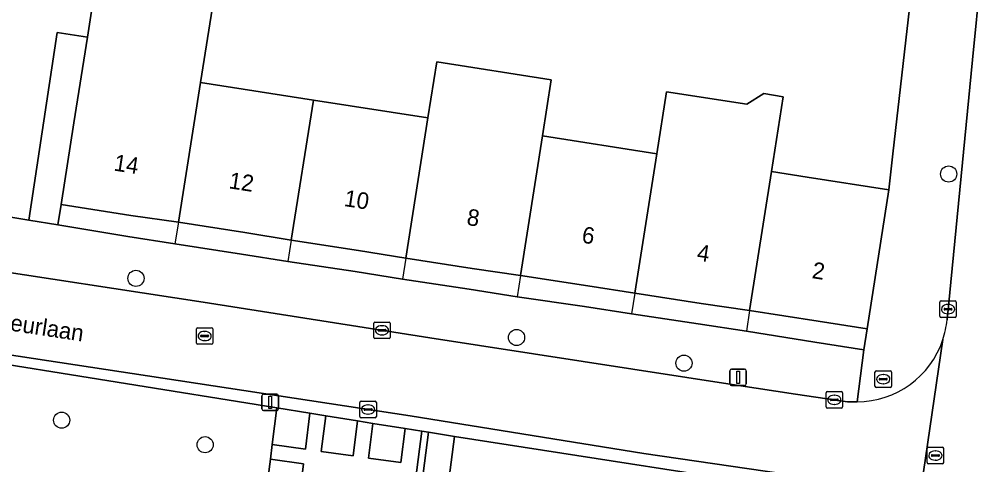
# Model space of a CAD drawing. Extents: x 161483 to 162250, y 379484 to 380833.
# Drawn here: x 162149.7 to 162207.5, y 380534.9 to 380561.9 of the extents above; entities that cross this region are included whole.
import ezdxf

# ---------------------------------------------------------------- set-up
doc = ezdxf.new("R2010")
doc.units = 0
for name, color, linetype in [('IMGEO_Boom', 7, 'Continuous'), ('IMGEO_Brandkraan', 7, 'Continuous'), ('IMGEO_Erf', 7, 'Continuous'), ('IMGEO_Groenvoorziening', 7, 'Continuous'), ('IMGEO_Haag', 7, 'Continuous'), ('IMGEO_Hek', 7, 'Continuous'), ('IMGEO_Kolk', 7, 'Continuous'), ('IMGEO_Lichtmast', 7, 'Continuous'), ('IMGEO_Muur', 7, 'Continuous'), ('IMGEO_Openbare_ruimte_label', 7, 'Continuous'), ('IMGEO_Pand', 7, 'Continuous'), ('IMGEO_Pand_nummerreeks', 7, 'Continuous'), ('IMGEO_Rijbaan_lokaal_open', 7, 'Continuous'), ('IMGEO_Rioolput', 7, 'Continuous'), ('IMGEO_Voetpad_open', 7, 'Continuous')]:
    doc.layers.add(name, color=color, linetype=linetype)

msp = doc.modelspace()

# ---------------------------------------------------------------- linework, layer by layer
at = {"layer": 'IMGEO_Boom'}
for centre in [(162205.974, 380552.535), (162156.744, 380546.216), (162179.8, 380542.635), (162189.939, 380541.079), (162152.243, 380537.627), (162160.934, 380536.141)]:
    msp.add_circle(centre, 0.489, dxfattribs=at)
at = {"layer": 'IMGEO_Brandkraan'}
for p, q in [((162201.511, 380539.687), (162201.511, 380540.539)), ((162201.586, 380540.613), (162202.438, 380540.613)), ((162202.512, 380540.539), (162202.512, 380539.687)), ((162201.77, 380540.107), (162201.77, 380540.119)), ((162202.208, 380540.07), (162201.81, 380540.07)), ((162201.813, 380540.156), (162202.211, 380540.156)), ((162202.022, 380539.833), (162201.997, 380539.833)), ((162201.999, 380540.393), (162202.024, 380540.393)), ((162202.254, 380540.119), (162202.254, 380540.107)), ((162202.438, 380539.613), (162201.586, 380539.613))]:
    msp.add_line(p, q, dxfattribs=at)
for points in [[(162201.511, 380539.687), (162201.511, 380540.539)], [(162201.586, 380540.613), (162202.438, 380540.613)], [(162202.512, 380540.539), (162202.512, 380539.687)], [(162202.438, 380539.613), (162201.586, 380539.613)]]:
    msp.add_lwpolyline(points, dxfattribs=at)
for centre, radius, start, end in [((162201.588, 380540.537), 0.0765, 91.55205, 178.44795), ((162201.588, 380540.537), 0.0765, 91.55205, 178.44795), ((162202.436, 380540.537), 0.0765, 1.55205, 88.44795), ((162202.436, 380540.537), 0.0765, 1.55205, 88.44795), ((162201.81, 380540.116), 0.0403, 85.87752, 175.75265), ((162201.807, 380540.106), 0.0366, 178.93798, 274.71019), ((162202.211, 380540.113), 0.043, 264.86636, 352.45326), ((162202.215, 380540.118), 0.0386, 1.73085, 96.63898), ((162201.588, 380539.689), 0.0765, 181.55205, 268.44795), ((162201.588, 380539.689), 0.0765, 181.55205, 268.44795), ((162202.436, 380539.689), 0.0765, 271.55205, 358.44795), ((162202.436, 380539.689), 0.0765, 271.55205, 358.44795)]:
    msp.add_arc(centre, radius, start, end, dxfattribs=at)
for centre, major_axis, ratio, start_param, end_param in [((162201.998, 380540.113), (-0.387, 0.002), 0.722429, 4.712389, 7.853982), ((162202.023, 380540.113), (-0.39, 0.002), 0.717154, 1.570796, 4.712389)]:
    msp.add_ellipse(centre, major_axis=major_axis, ratio=ratio, start_param=start_param, end_param=end_param, dxfattribs=at)
at = {"layer": 'IMGEO_Erf'}
msp.add_lwpolyline([(162146.585, 380550.348), (162150.266, 380549.742), (162151.977, 380561.106), (162153.801, 380560.821), (162154.318, 380564.132), (162161.433, 380563.022), (162160.652, 380558.083), (162167.492, 380557.015), (162174.435, 380555.931), (162174.973, 380559.337), (162181.903, 380558.242), (162181.368, 380554.848), (162188.299, 380553.766), (162188.886, 380557.523), (162193.753, 380556.763), (162194.77, 380557.404), (162195.955, 380557.218), (162195.247, 380552.681), (162197.403, 380552.344), (162202.343, 380551.572), (162202.593, 380553.758), (162203.763, 380564.02), (162204.005, 380567.147)], dxfattribs=at)
msp.add_lwpolyline([(162184.113, 380545.762), (162180.036, 380546.398), (162177.117, 380546.817), (162173.094, 380547.445), (162170.229, 380547.902), (162166.154, 380548.538), (162163.333, 380548.984), (162159.313, 380549.611), (162156.442, 380550.025), (162152.218, 380550.685), (162152.015, 380549.454), (162156.244, 380548.758), (162159.11, 380548.31), (162163.131, 380547.684), (162165.952, 380547.243), (162170.029, 380546.623), (162172.895, 380546.175), (162176.921, 380545.559), (162179.834, 380545.105), (162183.917, 380544.51), (162186.769, 380544.065), (162190.797, 380543.47), (162193.722, 380543.013), (162197.869, 380542.347), (162200.83, 380541.885), (162201.03, 380543.166), (162198.069, 380543.628), (162193.919, 380544.276), (162190.987, 380544.688), (162186.965, 380545.316)], close=True, dxfattribs=at)
at = {"layer": 'IMGEO_Groenvoorziening'}
for points in [[(162164.208, 380529.798), (162164.318, 380530.68), (162164.549, 380532.541), (162164.659, 380533.422), (162164.888, 380535.264), (162164.998, 380536.145), (162165.275, 380538.37), (162165.166, 380538.388), (162136.489, 380542.998), (162135.924, 380538.962), (162135.493, 380535.894), (162137.203, 380535.639), (162149.365, 380533.826), (162148.178, 380524.899), (162134.092, 380527), (162127.547, 380527.948), (162126.557, 380528.091), (162118.593, 380529.245), (162117.665, 380523.128), (162117.395, 380521.351)], [(162199.443, 380532.997), (162176.036, 380536.635), (162172.993, 380513.153), (162184.522, 380511.837), (162196.998, 380510.509)]]:
    msp.add_lwpolyline(points, dxfattribs=at)
for points in [[(162164.998, 380536.145), (162167.008, 380535.867), (162167.28, 380538.048), (162165.275, 380538.37)], [(162168.237, 380537.894), (162167.967, 380535.734), (162169.91, 380535.464), (162170.173, 380537.582)], [(162171.101, 380537.433), (162170.84, 380535.334), (162172.79, 380535.063), (162173.046, 380537.119)], [(162171.016, 380513.382), (162171.412, 380513.334), (162171.427, 380513.45), (162174.457, 380536.894), (162174.061, 380536.956), (162171.563, 380517.616)], [(162164.659, 380533.422), (162166.67, 380533.144), (162166.899, 380534.986), (162164.888, 380535.264)]]:
    msp.add_lwpolyline(points, close=True, dxfattribs=at)
at = {"layer": 'IMGEO_Haag'}
msp.add_lwpolyline([(162171.016, 380513.382), (162171.412, 380513.334), (162171.427, 380513.45), (162174.457, 380536.894), (162174.061, 380536.956), (162171.563, 380517.616)], close=True, dxfattribs=at)
at = {"layer": 'IMGEO_Hek'}
for points in [[(162159.313, 380549.611), (162159.11, 380548.31)], [(162159.11, 380548.31), (162156.244, 380548.758)], [(162166.154, 380548.538), (162165.952, 380547.243)], [(162165.952, 380547.243), (162163.131, 380547.684)], [(162173.094, 380547.445), (162172.895, 380546.175)], [(162172.895, 380546.175), (162170.029, 380546.623)], [(162180.036, 380546.398), (162179.834, 380545.105)], [(162179.834, 380545.105), (162176.921, 380545.559)], [(162186.965, 380545.316), (162186.769, 380544.065)], [(162186.769, 380544.065), (162183.917, 380544.51)], [(162193.919, 380544.276), (162193.722, 380543.013)], [(162193.722, 380543.013), (162190.797, 380543.47)], [(162201.03, 380543.166), (162200.83, 380541.885)], [(162200.83, 380541.885), (162197.869, 380542.347)]]:
    msp.add_lwpolyline(points, dxfattribs=at)
at = {"layer": 'IMGEO_Kolk'}
for p, q in [((162205.437, 380543.928), (162205.437, 380544.78)), ((162205.512, 380544.854), (162206.364, 380544.854)), ((162205.925, 380544.634), (162205.95, 380544.634)), ((162206.438, 380544.78), (162206.438, 380543.928)), ((162205.696, 380544.348), (162205.696, 380544.36)), ((162206.134, 380544.311), (162205.736, 380544.311)), ((162205.739, 380544.397), (162206.137, 380544.397)), ((162205.948, 380544.074), (162205.923, 380544.074)), ((162206.18, 380544.36), (162206.18, 380544.348)), ((162171.149, 380542.644), (162171.149, 380543.496)), ((162171.224, 380543.57), (162172.076, 380543.57)), ((162171.637, 380543.35), (162171.662, 380543.35)), ((162172.15, 380543.496), (162172.15, 380542.644)), ((162206.364, 380543.854), (162205.512, 380543.854)), ((162171.408, 380543.064), (162171.408, 380543.076)), ((162171.846, 380543.027), (162171.448, 380543.027)), ((162171.451, 380543.113), (162171.849, 380543.113)), ((162171.66, 380542.79), (162171.635, 380542.79)), ((162171.892, 380543.076), (162171.892, 380543.064)), ((162172.076, 380542.57), (162171.224, 380542.57)), ((162198.547, 380538.434), (162198.547, 380539.286)), ((162198.622, 380539.36), (162199.474, 380539.36)), ((162199.548, 380539.286), (162199.548, 380538.434)), ((162170.305, 380537.849), (162170.305, 380538.701)), ((162170.38, 380538.775), (162171.232, 380538.775)), ((162171.306, 380538.701), (162171.306, 380537.849)), ((162198.806, 380538.854), (162198.806, 380538.866)), ((162199.244, 380538.817), (162198.846, 380538.817)), ((162198.849, 380538.903), (162199.247, 380538.903)), ((162199.035, 380539.14), (162199.06, 380539.14)), ((162199.29, 380538.866), (162199.29, 380538.854)), ((162170.564, 380538.269), (162170.564, 380538.281)), ((162171.002, 380538.232), (162170.604, 380538.232)), ((162170.607, 380538.318), (162171.005, 380538.318)), ((162170.793, 380538.555), (162170.818, 380538.555)), ((162171.048, 380538.281), (162171.048, 380538.269)), ((162199.474, 380538.36), (162198.622, 380538.36)), ((162199.058, 380538.58), (162199.033, 380538.58)), ((162171.232, 380537.775), (162170.38, 380537.775)), ((162170.816, 380537.995), (162170.791, 380537.995))]:
    msp.add_line(p, q, dxfattribs=at)
for points in [[(162205.437, 380543.928), (162205.437, 380544.78)], [(162205.512, 380544.854), (162206.364, 380544.854)], [(162206.438, 380544.78), (162206.438, 380543.928)], [(162171.149, 380542.644), (162171.149, 380543.496)], [(162171.224, 380543.57), (162172.076, 380543.57)], [(162172.15, 380543.496), (162172.15, 380542.644)], [(162206.364, 380543.854), (162205.512, 380543.854)], [(162172.076, 380542.57), (162171.224, 380542.57)], [(162198.547, 380538.434), (162198.547, 380539.286)], [(162198.622, 380539.36), (162199.474, 380539.36)], [(162199.548, 380539.286), (162199.548, 380538.434)], [(162170.305, 380537.849), (162170.305, 380538.701)], [(162170.38, 380538.775), (162171.232, 380538.775)], [(162171.306, 380538.701), (162171.306, 380537.849)], [(162199.474, 380538.36), (162198.622, 380538.36)], [(162171.232, 380537.775), (162170.38, 380537.775)]]:
    msp.add_lwpolyline(points, dxfattribs=at)
for centre, radius, start, end in [((162205.514, 380544.778), 0.0765, 91.55205, 178.44795), ((162205.514, 380544.778), 0.0765, 91.55205, 178.44795), ((162206.362, 380544.778), 0.0765, 1.55205, 88.44795), ((162206.362, 380544.778), 0.0765, 1.55205, 88.44795), ((162205.514, 380543.93), 0.0765, 181.55205, 268.44795), ((162205.514, 380543.93), 0.0765, 181.55205, 268.44795), ((162205.736, 380544.357), 0.0403, 85.87752, 175.75265), ((162205.733, 380544.347), 0.0366, 178.93798, 274.71019), ((162206.137, 380544.354), 0.043, 264.86636, 352.45326), ((162206.141, 380544.359), 0.0386, 1.73085, 96.63898), ((162206.362, 380543.93), 0.0765, 271.55205, 358.44795), ((162206.362, 380543.93), 0.0765, 271.55205, 358.44795), ((162171.226, 380543.494), 0.0765, 91.55205, 178.44795), ((162171.226, 380543.494), 0.0765, 91.55205, 178.44795), ((162172.074, 380543.494), 0.0765, 1.55205, 88.44795), ((162172.074, 380543.494), 0.0765, 1.55205, 88.44795), ((162171.448, 380543.073), 0.0403, 85.87752, 175.75265), ((162171.445, 380543.063), 0.0366, 178.93798, 274.71019), ((162171.849, 380543.07), 0.043, 264.86636, 352.45326), ((162171.853, 380543.075), 0.0386, 1.73085, 96.63898), ((162171.226, 380542.646), 0.0765, 181.55205, 268.44795), ((162171.226, 380542.646), 0.0765, 181.55205, 268.44795), ((162172.074, 380542.646), 0.0765, 271.55205, 358.44795), ((162172.074, 380542.646), 0.0765, 271.55205, 358.44795), ((162198.624, 380539.284), 0.0765, 91.55205, 178.44795), ((162198.624, 380539.284), 0.0765, 91.55205, 178.44795), ((162199.472, 380539.284), 0.0765, 1.55205, 88.44795), ((162199.472, 380539.284), 0.0765, 1.55205, 88.44795), ((162170.382, 380538.699), 0.0765, 91.55205, 178.44795), ((162170.382, 380538.699), 0.0765, 91.55205, 178.44795), ((162171.23, 380538.699), 0.0765, 1.55205, 88.44795), ((162171.23, 380538.699), 0.0765, 1.55205, 88.44795), ((162198.846, 380538.863), 0.0403, 85.87752, 175.75265), ((162198.843, 380538.853), 0.0366, 178.93798, 274.71019), ((162199.247, 380538.86), 0.043, 264.86636, 352.45326), ((162199.251, 380538.865), 0.0386, 1.73085, 96.63898), ((162170.604, 380538.278), 0.0403, 85.87752, 175.75265), ((162170.601, 380538.268), 0.0366, 178.93798, 274.71019), ((162171.005, 380538.275), 0.043, 264.86636, 352.45326), ((162171.009, 380538.28), 0.0386, 1.73085, 96.63898), ((162198.624, 380538.436), 0.0765, 181.55205, 268.44795), ((162198.624, 380538.436), 0.0765, 181.55205, 268.44795), ((162199.472, 380538.436), 0.0765, 271.55205, 358.44795), ((162199.472, 380538.436), 0.0765, 271.55205, 358.44795), ((162170.382, 380537.851), 0.0765, 181.55205, 268.44795), ((162170.382, 380537.851), 0.0765, 181.55205, 268.44795), ((162171.23, 380537.851), 0.0765, 271.55205, 358.44795), ((162171.23, 380537.851), 0.0765, 271.55205, 358.44795)]:
    msp.add_arc(centre, radius, start, end, dxfattribs=at)
for centre, major_axis, ratio, start_param, end_param in [((162205.924, 380544.354), (-0.387, 0.002), 0.722429, 4.712389, 7.853982), ((162205.949, 380544.354), (-0.39, 0.002), 0.717154, 1.570796, 4.712389), ((162171.636, 380543.07), (-0.387, 0.002), 0.722429, 4.712389, 7.853982), ((162171.661, 380543.07), (-0.39, 0.002), 0.717154, 1.570796, 4.712389), ((162199.034, 380538.86), (-0.387, 0.002), 0.722429, 4.712389, 7.853982), ((162199.059, 380538.86), (-0.39, 0.002), 0.717154, 1.570796, 4.712389), ((162170.792, 380538.275), (-0.387, 0.002), 0.722429, 4.712389, 7.853982), ((162170.817, 380538.275), (-0.39, 0.002), 0.717154, 1.570796, 4.712389)]:
    msp.add_ellipse(centre, major_axis=major_axis, ratio=ratio, start_param=start_param, end_param=end_param, dxfattribs=at)
at = {"layer": 'IMGEO_Lichtmast'}
for p, q in [((162192.725, 380539.826), (162192.725, 380540.626)), ((162192.725, 380540.626), (162192.725, 380539.826)), ((162192.825, 380540.726), (162193.615, 380540.726)), ((162193.615, 380540.726), (162192.825, 380540.726)), ((162193.715, 380540.626), (162193.715, 380539.826)), ((162193.715, 380539.826), (162193.715, 380540.626)), ((162193.615, 380539.726), (162192.825, 380539.726)), ((162192.825, 380539.726), (162193.615, 380539.726)), ((162164.38, 380538.31), (162164.38, 380539.11)), ((162164.38, 380539.11), (162164.38, 380538.31)), ((162164.48, 380539.21), (162165.27, 380539.21)), ((162165.27, 380539.21), (162164.48, 380539.21)), ((162165.37, 380539.11), (162165.37, 380538.31)), ((162165.37, 380538.31), (162165.37, 380539.11)), ((162165.27, 380538.21), (162164.48, 380538.21)), ((162164.48, 380538.21), (162165.27, 380538.21))]:
    msp.add_line(p, q, dxfattribs=at)
for points in [[(162193.145, 380540.601), (162193.295, 380540.601), (162193.295, 380539.851), (162193.145, 380539.851), (162193.145, 380540.601)], [(162164.8, 380539.085), (162164.95, 380539.085), (162164.95, 380538.335), (162164.8, 380538.335), (162164.8, 380539.085)]]:
    msp.add_lwpolyline(points, dxfattribs=at)
for centre, start, end in [((162192.825, 380540.626), 90, 180), ((162192.825, 380540.626), 90, 180), ((162193.615, 380540.626), 0, 90), ((162193.615, 380540.626), 360, 90), ((162192.825, 380539.826), 180, 270), ((162192.825, 380539.826), 180, 270), ((162193.615, 380539.826), 270, 0), ((162193.615, 380539.826), 270, 0), ((162164.48, 380539.11), 90, 180), ((162164.48, 380539.11), 90, 180), ((162165.27, 380539.11), 0, 90), ((162165.27, 380539.11), 360, 90), ((162164.48, 380538.31), 180, 270), ((162164.48, 380538.31), 180, 270), ((162165.27, 380538.31), 270, 0), ((162165.27, 380538.31), 270, 0)]:
    msp.add_arc(centre, 0.1, start, end, dxfattribs=at)
at = {"layer": 'IMGEO_Muur'}
msp.add_lwpolyline([(162202.343, 380551.572), (162202.593, 380553.758)], dxfattribs=at)
at = {"layer": 'IMGEO_Pand'}
for points in [[(162160.652, 380558.083), (162161.433, 380563.022), (162154.318, 380564.132), (162153.801, 380560.821), (162152.989, 380555.626), (162152.218, 380550.685), (162156.442, 380550.025), (162159.313, 380549.611)], [(162180.036, 380546.398), (162181.368, 380554.848), (162181.903, 380558.242), (162174.973, 380559.337), (162174.435, 380555.931), (162173.094, 380547.445), (162177.117, 380546.817)], [(162167.492, 380557.015), (162160.652, 380558.083), (162159.313, 380549.611), (162163.333, 380548.984), (162166.154, 380548.538)], [(162188.299, 380553.766), (162186.965, 380545.316), (162190.987, 380544.688), (162193.919, 380544.276), (162195.247, 380552.681), (162195.955, 380557.218), (162194.77, 380557.404), (162193.753, 380556.763), (162188.886, 380557.523)], [(162167.492, 380557.015), (162166.154, 380548.538), (162170.229, 380547.902), (162173.094, 380547.445), (162174.435, 380555.931)], [(162180.036, 380546.398), (162184.113, 380545.762), (162186.965, 380545.316), (162188.299, 380553.766), (162181.368, 380554.848)], [(162193.919, 380544.276), (162198.069, 380543.628), (162201.03, 380543.166), (162202.343, 380551.572), (162197.403, 380552.344), (162195.247, 380552.681)]]:
    msp.add_lwpolyline(points, close=True, dxfattribs=at)
at = {"layer": 'IMGEO_Rijbaan_lokaal_open'}
for points in [[(162216.367, 380644.351), (162215.987, 380640.612), (162215.769, 380638.584), (162214.391, 380625.756), (162212.257, 380605.46), (162210.323, 380587.494), (162209.224, 380576.597), (162208.674, 380571.47), (162208.645, 380571.196), (162208.53, 380570.113), (162208.102, 380566.353), (162207.92, 380564.561), (162207.41, 380559.46), (162205.875, 380543.702)], [(162160.822, 380544.781), (162146.271, 380546.988), (162145.184, 380547.164), (162135.545, 380548.724), (162132.09, 380549.283), (162129.544, 380549.777), (162122.726, 380550.824)], [(162122.024, 380545.907), (162128.494, 380544.895), (162133.232, 380544.118), (162145.205, 380542.166), (162158.379, 380540.168), (162173.349, 380537.889), (162187.501, 380535.616), (162195.974, 380534.373), (162198.742, 380533.995), (162199.503, 380533.84), (162200.021, 380533.735)], [(162200.424, 380538.748), (162199.85, 380538.744), (162196.689, 380539.195), (162193.131, 380539.752), (162174.544, 380542.611), (162160.822, 380544.781)], [(162203.777, 380529.946), (162205.624, 380542.504)], [(162205.624, 380542.504), (162203.777, 380529.946)]]:
    msp.add_lwpolyline(points, dxfattribs=at)
for centre, radius, start, end in [((162200.41, 380544.222), 5.489, 341.76547, 354.56811), ((162200.429, 380544.219), 5.471, 269.9485, 341.73324)]:
    msp.add_arc(centre, radius, start, end, dxfattribs=at)
at = {"layer": 'IMGEO_Rioolput'}
for p, q in [((162160.404, 380542.299), (162160.404, 380543.151)), ((162160.479, 380543.225), (162161.331, 380543.225)), ((162160.663, 380542.719), (162160.663, 380542.731)), ((162160.706, 380542.768), (162161.104, 380542.768)), ((162160.892, 380543.005), (162160.917, 380543.005)), ((162161.147, 380542.731), (162161.147, 380542.719)), ((162161.405, 380543.151), (162161.405, 380542.299)), ((162161.331, 380542.225), (162160.479, 380542.225)), ((162161.101, 380542.682), (162160.703, 380542.682)), ((162160.915, 380542.445), (162160.89, 380542.445)), ((162204.67, 380535.06), (162204.67, 380535.912)), ((162204.745, 380535.986), (162205.597, 380535.986)), ((162205.671, 380535.912), (162205.671, 380535.06)), ((162204.929, 380535.48), (162204.929, 380535.492)), ((162205.367, 380535.443), (162204.969, 380535.443)), ((162204.972, 380535.529), (162205.37, 380535.529)), ((162205.181, 380535.206), (162205.156, 380535.206)), ((162205.158, 380535.766), (162205.183, 380535.766)), ((162205.413, 380535.492), (162205.413, 380535.48)), ((162205.597, 380534.986), (162204.745, 380534.986))]:
    msp.add_line(p, q, dxfattribs=at)
for points in [[(162160.404, 380542.299), (162160.404, 380543.151)], [(162160.479, 380543.225), (162161.331, 380543.225)], [(162161.405, 380543.151), (162161.405, 380542.299)], [(162161.331, 380542.225), (162160.479, 380542.225)], [(162204.67, 380535.06), (162204.67, 380535.912)], [(162204.745, 380535.986), (162205.597, 380535.986)], [(162205.671, 380535.912), (162205.671, 380535.06)], [(162205.597, 380534.986), (162204.745, 380534.986)]]:
    msp.add_lwpolyline(points, dxfattribs=at)
for centre, radius, start, end in [((162160.481, 380543.149), 0.0765, 91.55205, 178.44795), ((162160.481, 380543.149), 0.0765, 91.55205, 178.44795), ((162160.703, 380542.728), 0.0403, 85.87752, 175.75265), ((162160.7, 380542.718), 0.0366, 178.93798, 274.71019), ((162161.104, 380542.725), 0.043, 264.86636, 352.45326), ((162161.108, 380542.73), 0.0386, 1.73085, 96.63898), ((162161.329, 380543.149), 0.0765, 1.55205, 88.44795), ((162161.329, 380543.149), 0.0765, 1.55205, 88.44795), ((162160.481, 380542.301), 0.0765, 181.55205, 268.44795), ((162160.481, 380542.301), 0.0765, 181.55205, 268.44795), ((162161.329, 380542.301), 0.0765, 271.55205, 358.44795), ((162161.329, 380542.301), 0.0765, 271.55205, 358.44795), ((162204.747, 380535.91), 0.0765, 91.55205, 178.44795), ((162204.747, 380535.91), 0.0765, 91.55205, 178.44795), ((162205.595, 380535.91), 0.0765, 1.55205, 88.44795), ((162205.595, 380535.91), 0.0765, 1.55205, 88.44795), ((162204.969, 380535.489), 0.0403, 85.87752, 175.75265), ((162204.966, 380535.479), 0.0366, 178.93798, 274.71019), ((162205.37, 380535.486), 0.043, 264.86636, 352.45326), ((162205.374, 380535.491), 0.0386, 1.73085, 96.63898), ((162204.747, 380535.062), 0.0765, 181.55205, 268.44795), ((162204.747, 380535.062), 0.0765, 181.55205, 268.44795), ((162205.595, 380535.062), 0.0765, 271.55205, 358.44795), ((162205.595, 380535.062), 0.0765, 271.55205, 358.44795)]:
    msp.add_arc(centre, radius, start, end, dxfattribs=at)
for centre, major_axis, ratio, start_param, end_param in [((162160.891, 380542.725), (-0.387, 0.002), 0.722429, 4.712389, 7.853982), ((162160.916, 380542.725), (-0.39, 0.002), 0.717154, 1.570796, 4.712389), ((162205.157, 380535.486), (-0.387, 0.002), 0.722429, 4.712389, 7.853982), ((162205.182, 380535.486), (-0.39, 0.002), 0.717154, 1.570796, 4.712389)]:
    msp.add_ellipse(centre, major_axis=major_axis, ratio=ratio, start_param=start_param, end_param=end_param, dxfattribs=at)
at = {"layer": 'IMGEO_Voetpad_open'}
for points in [[(162207.41, 380559.46), (162207.92, 380564.561), (162208.102, 380566.353), (162207.653, 380566.411), (162208.076, 380570.155), (162208.53, 380570.113), (162208.645, 380571.196), (162204.517, 380571.615), (162204.005, 380567.147), (162203.763, 380564.02), (162202.593, 380553.758), (162202.343, 380551.572), (162201.03, 380543.166), (162200.83, 380541.885), (162200.424, 380538.748)], [(162205.875, 380543.702), (162207.41, 380559.46)], [(162145.971, 380551.214), (162145.184, 380547.164), (162146.271, 380546.988), (162160.822, 380544.781), (162174.544, 380542.611), (162193.131, 380539.752), (162196.689, 380539.195), (162199.85, 380538.744), (162200.424, 380538.748), (162200.83, 380541.885), (162197.869, 380542.347), (162193.722, 380543.013), (162190.797, 380543.47), (162186.769, 380544.065), (162183.917, 380544.51), (162179.834, 380545.105), (162176.921, 380545.559), (162172.895, 380546.175), (162170.029, 380546.623)], [(162170.029, 380546.623), (162165.952, 380547.243), (162163.131, 380547.684), (162159.11, 380548.31), (162156.244, 380548.758), (162152.015, 380549.454), (162150.266, 380549.742), (162146.585, 380550.348)], [(162136.489, 380542.998), (162165.166, 380538.388), (162165.275, 380538.37), (162167.28, 380538.048), (162168.237, 380537.894), (162170.173, 380537.582), (162171.101, 380537.433), (162173.046, 380537.119), (162174.061, 380536.956), (162174.457, 380536.894), (162176.036, 380536.635), (162199.443, 380532.997), (162199.503, 380533.84), (162198.742, 380533.995), (162195.974, 380534.373), (162187.501, 380535.616), (162173.349, 380537.889), (162158.379, 380540.168), (162145.205, 380542.166)], [(162171.563, 380517.616), (162174.061, 380536.956), (162173.046, 380537.119), (162172.79, 380535.063), (162170.84, 380535.334), (162171.101, 380537.433), (162170.173, 380537.582), (162169.91, 380535.464), (162167.967, 380535.734), (162168.237, 380537.894), (162167.28, 380538.048), (162167.008, 380535.867), (162164.998, 380536.145), (162164.888, 380535.264), (162166.899, 380534.986), (162166.67, 380533.144)]]:
    msp.add_lwpolyline(points, dxfattribs=at)
for points in [[(162152.989, 380555.626), (162153.801, 380560.821), (162151.977, 380561.106), (162150.266, 380549.742), (162152.015, 380549.454), (162152.218, 380550.685)], [(162176.036, 380536.635), (162174.457, 380536.894), (162171.427, 380513.45), (162171.412, 380513.334), (162172.993, 380513.153)]]:
    msp.add_lwpolyline(points, close=True, dxfattribs=at)
for centre, radius, start, end in [((162200.41, 380544.222), 5.489, 341.76547, 354.56811), ((162200.429, 380544.219), 5.471, 269.9485, 341.73324)]:
    msp.add_arc(centre, radius, start, end, dxfattribs=at)

# ---------------------------------------------------------------- texts
at = {"layer": 'IMGEO_Openbare_ruimte_label'}
msp.add_text('Pasteurlaan', height=1, rotation=351.37577, dxfattribs=at).set_placement((162146.443, 380543.458))
at = {"layer": 'IMGEO_Pand_nummerreeks'}
for s, rotation, p in [('14', 351.2452, (162155.361, 380552.751)), ('12', 351.24259, (162162.331, 380551.676)), ('10', 351.24259, (162169.31, 380550.601)), ('8', 351.24259, (162176.74, 380549.458)), ('6', 351.24259, (162183.709, 380548.383)), ('4', 351.24259, (162190.682, 380547.309)), ('2', 351.24259, (162197.653, 380546.236))]:
    msp.add_text(s, height=1, rotation=rotation, dxfattribs=at).set_placement(p)

doc.saveas('drawing.dxf')
